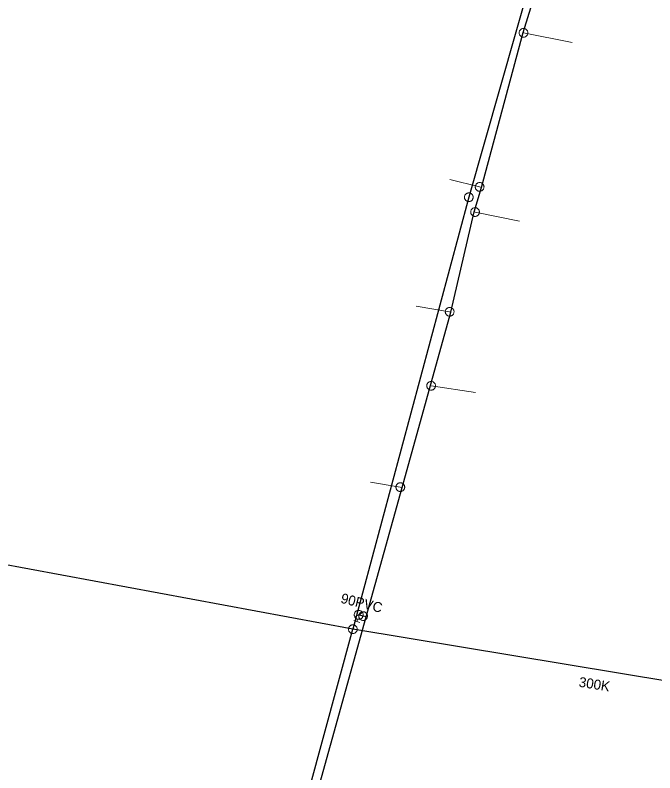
# Model space of a CAD drawing. Extents: x -741806 to -738704, y -1059275 to -1055387.
# Drawn here: x -740777.8 to -740713.6, y -1057880.2 to -1057804.2 of the extents above; entities that cross this region are included whole.
import ezdxf

# ---------------------------------------------------------------- set-up
doc = ezdxf.new("R2010")
doc.units = 0
doc.header["$LTSCALE"] = 0.4
for name, color, linetype, lineweight in [('2', 7, 'Continuous', 25), ('21', 7, 'Continuous', 13), ('3', 7, 'Continuous', 13), ('50', 7, 'Continuous', 13), ('51', 7, 'Continuous', 13), ('52', 7, 'Continuous', 25)]:
    doc.layers.add(name, color=color, linetype=linetype, lineweight=lineweight)
doc.layers.add('5', color=7, linetype='Continuous')
doc.layers.add('53', color=7, linetype='Continuous')

msp = doc.modelspace()

# ---------------------------------------------------------------- linework, layer by layer
at = {"layer": '2'}
for p in [(-740756.37, -1057911.35), (-740694.1, -1057874.1)]:
    msp.add_line(p, (-740743.93, -1057865.84), dxfattribs=at)
for points in [[(-740701.17, -1057709.36), (-740708.18, -1057736.82), (-740719.8, -1057778.56), (-740732.3, -1057822.51), (-740743.93, -1057865.84)], [(-740743.93, -1057865.84), (-740779.64, -1057859.22), (-740786.62, -1057815.629), (-740786.91, -1057814.78)]]:
    msp.add_lwpolyline(points, dxfattribs=at)
at = {"layer": '21'}
for points in [[(-740726.859, -1057805.99), (-740726.809, -1057806.01), (-740721.93, -1057806.994)], [(-740731.035, -1057821.527), (-740731.21, -1057821.47), (-740734.206, -1057820.739)], [(-740731.769, -1057823.959), (-740731.67, -1057823.99), (-740727.203, -1057824.889)], [(-740734.098, -1057834.034), (-740734.219, -1057834), (-740737.577, -1057833.448)], [(-740736.15, -1057841.402), (-740736.079, -1057841.419), (-740731.612, -1057842.093)], [(-740739, -1057851.635), (-740739.17, -1057851.59), (-740742.159, -1057851.084)]]:
    msp.add_lwpolyline(points, dxfattribs=at)
at = {"layer": '3'}
for points in [[(-740732.42, -1057822.931), (-740732.376, -1057822.94), (-740732.33, -1057822.946), (-740732.284, -1057822.946), (-740732.239, -1057822.943), (-740732.194, -1057822.934), (-740732.15, -1057822.92), (-740732.108, -1057822.902), (-740732.068, -1057822.88), (-740732.031, -1057822.853), (-740731.996, -1057822.823), (-740731.965, -1057822.79), (-740731.937, -1057822.753), (-740731.914, -1057822.714), (-740731.894, -1057822.673), (-740731.88, -1057822.629), (-740731.869, -1057822.584), (-740731.864, -1057822.539), (-740731.863, -1057822.493), (-740731.868, -1057822.447), (-740731.876, -1057822.402), (-740731.89, -1057822.359), (-740731.907, -1057822.317), (-740731.93, -1057822.277), (-740731.956, -1057822.239), (-740731.987, -1057822.204), (-740732.021, -1057822.174), (-740732.056, -1057822.146), (-740732.096, -1057822.122), (-740732.138, -1057822.103), (-740732.181, -1057822.089), (-740732.225, -1057822.078), (-740732.27, -1057822.073), (-740732.317, -1057822.072), (-740732.363, -1057822.077), (-740732.407, -1057822.085), (-740732.451, -1057822.098), (-740732.493, -1057822.117), (-740732.534, -1057822.139), (-740732.57, -1057822.165), (-740732.605, -1057822.195), (-740732.636, -1057822.229), (-740732.664, -1057822.265), (-740732.688, -1057822.304), (-740732.707, -1057822.346), (-740732.721, -1057822.39), (-740732.732, -1057822.434), (-740732.738, -1057822.48), (-740732.738, -1057822.525), (-740732.733, -1057822.571), (-740732.724, -1057822.616), (-740732.711, -1057822.66), (-740732.694, -1057822.702), (-740732.671, -1057822.742), (-740732.645, -1057822.779), (-740732.614, -1057822.814), (-740732.581, -1057822.845), (-740732.545, -1057822.872), (-740732.505, -1057822.896), (-740732.463, -1057822.915), (-740732.421, -1057822.93)], [(-740744.362, -1057865.767), (-740744.366, -1057865.812), (-740744.366, -1057865.858), (-740744.362, -1057865.904), (-740744.353, -1057865.948), (-740744.339, -1057865.992), (-740744.321, -1057866.035), (-740744.298, -1057866.074), (-740744.272, -1057866.112), (-740744.241, -1057866.145), (-740744.207, -1057866.176), (-740744.17, -1057866.204), (-740744.131, -1057866.227), (-740744.089, -1057866.245), (-740744.046, -1057866.261), (-740744.001, -1057866.27), (-740743.955, -1057866.276), (-740743.909, -1057866.275), (-740743.864, -1057866.271), (-740743.819, -1057866.262), (-740743.775, -1057866.248), (-740743.734, -1057866.229), (-740743.694, -1057866.207), (-740743.657, -1057866.18), (-740743.622, -1057866.15), (-740743.591, -1057866.116), (-740743.565, -1057866.079), (-740743.541, -1057866.04), (-740743.522, -1057865.998), (-740743.508, -1057865.955), (-740743.498, -1057865.909), (-740743.493, -1057865.865), (-740743.492, -1057865.819), (-740743.497, -1057865.773), (-740743.507, -1057865.728), (-740743.52, -1057865.685), (-740743.538, -1057865.642), (-740743.561, -1057865.603), (-740743.588, -1057865.565), (-740743.618, -1057865.532), (-740743.651, -1057865.501), (-740743.688, -1057865.474), (-740743.728, -1057865.45), (-740743.769, -1057865.431), (-740743.813, -1057865.416), (-740743.858, -1057865.407), (-740743.903, -1057865.401), (-740743.949, -1057865.401), (-740743.994, -1057865.406), (-740744.04, -1057865.415), (-740744.083, -1057865.429), (-740744.125, -1057865.448), (-740744.165, -1057865.469), (-740744.202, -1057865.497), (-740744.236, -1057865.527), (-740744.268, -1057865.561), (-740744.295, -1057865.598), (-740744.318, -1057865.637), (-740744.337, -1057865.679), (-740744.351, -1057865.722), (-740744.361, -1057865.766)]]:
    msp.add_lwpolyline(points, dxfattribs=at)
at = {"layer": '50'}
for p, q in [((-740743.348, -1057864.394), (-740742.956, -1057864.178)), ((-740743.836, -1057864.98), (-740743.541, -1057865.065)), ((-740743.348, -1057864.394), (-740743.737, -1057864.606)), ((-740743.471, -1057864.824), (-740743.541, -1057865.065)), ((-740743.245, -1057865.151), (-740743.541, -1057865.065))]:
    msp.add_line(p, q, dxfattribs=at)
msp.add_lwpolyline([(-740743.774, -1057864.267), (-740743.784, -1057864.315), (-740743.792, -1057864.361), (-740743.793, -1057864.408), (-740743.788, -1057864.454), (-740743.781, -1057864.498), (-740743.767, -1057864.545), (-740743.748, -1057864.587), (-740743.726, -1057864.629), (-740743.701, -1057864.668), (-740743.669, -1057864.702), (-740743.636, -1057864.735), (-740743.6, -1057864.765), (-740743.559, -1057864.787), (-740743.517, -1057864.808), (-740743.473, -1057864.823), (-740743.428, -1057864.833), (-740743.384, -1057864.841), (-740743.336, -1057864.841), (-740743.289, -1057864.837), (-740743.242, -1057864.829), (-740743.198, -1057864.815), (-740743.155, -1057864.798), (-740743.114, -1057864.775), (-740743.076, -1057864.75), (-740743.039, -1057864.719), (-740743.007, -1057864.685), (-740742.979, -1057864.649), (-740742.953, -1057864.608), (-740742.936, -1057864.565), (-740742.917, -1057864.523), (-740742.907, -1057864.476), (-740742.902, -1057864.43), (-740742.9, -1057864.385), (-740742.903, -1057864.337), (-740742.913, -1057864.291), (-740742.924, -1057864.246), (-740742.944, -1057864.204), (-740742.965, -1057864.162), (-740742.993, -1057864.122), (-740743.023, -1057864.089), (-740743.058, -1057864.055), (-740743.095, -1057864.028), (-740743.132, -1057864.003), (-740743.177, -1057863.981), (-740743.22, -1057863.966), (-740743.265, -1057863.956), (-740743.312, -1057863.951), (-740743.359, -1057863.949), (-740743.405, -1057863.952), (-740743.452, -1057863.961), (-740743.495, -1057863.974), (-740743.54, -1057863.992), (-740743.58, -1057864.014), (-740743.618, -1057864.039), (-740743.653, -1057864.072), (-740743.687, -1057864.104), (-740743.716, -1057864.141), (-740743.738, -1057864.182), (-740743.758, -1057864.224)], close=True, dxfattribs=at)
at = {"layer": '51'}
for points in [[(-740726.4, -1057806.165), (-740726.386, -1057806.122), (-740726.377, -1057806.078), (-740726.372, -1057806.032), (-740726.372, -1057805.987), (-740726.377, -1057805.941), (-740726.386, -1057805.895), (-740726.401, -1057805.852), (-740726.419, -1057805.81), (-740726.443, -1057805.771), (-740726.47, -1057805.734), (-740726.501, -1057805.7), (-740726.535, -1057805.669), (-740726.572, -1057805.642), (-740726.611, -1057805.62), (-740726.653, -1057805.601), (-740726.697, -1057805.587), (-740726.742, -1057805.578), (-740726.787, -1057805.573), (-740726.833, -1057805.574), (-740726.879, -1057805.579), (-740726.924, -1057805.589), (-740726.967, -1057805.602), (-740727.009, -1057805.622), (-740727.048, -1057805.644), (-740727.086, -1057805.672), (-740727.12, -1057805.702), (-740727.15, -1057805.736), (-740727.177, -1057805.774), (-740727.199, -1057805.813), (-740727.218, -1057805.855), (-740727.232, -1057805.898), (-740727.241, -1057805.943), (-740727.246, -1057805.989), (-740727.246, -1057806.034), (-740727.241, -1057806.08), (-740727.231, -1057806.125), (-740727.217, -1057806.168), (-740727.198, -1057806.211), (-740727.175, -1057806.25), (-740727.148, -1057806.286), (-740727.117, -1057806.321), (-740727.083, -1057806.352), (-740727.046, -1057806.378), (-740727.007, -1057806.401), (-740726.964, -1057806.419), (-740726.921, -1057806.434), (-740726.876, -1057806.442), (-740726.831, -1057806.448), (-740726.784, -1057806.447), (-740726.739, -1057806.442), (-740726.694, -1057806.432), (-740726.651, -1057806.419), (-740726.609, -1057806.399), (-740726.569, -1057806.377), (-740726.532, -1057806.349), (-740726.498, -1057806.318), (-740726.468, -1057806.285), (-740726.441, -1057806.247), (-740726.418, -1057806.207), (-740726.401, -1057806.166)], [(-740731.625, -1057821.333), (-740731.637, -1057821.376), (-740731.644, -1057821.421), (-740731.647, -1057821.468), (-740731.645, -1057821.513), (-740731.637, -1057821.558), (-740731.626, -1057821.603), (-740731.609, -1057821.645), (-740731.589, -1057821.687), (-740731.563, -1057821.724), (-740731.535, -1057821.76), (-740731.503, -1057821.793), (-740731.467, -1057821.822), (-740731.429, -1057821.847), (-740731.388, -1057821.868), (-740731.345, -1057821.884), (-740731.301, -1057821.897), (-740731.256, -1057821.904), (-740731.211, -1057821.906), (-740731.164, -1057821.904), (-740731.119, -1057821.896), (-740731.075, -1057821.884), (-740731.032, -1057821.869), (-740730.991, -1057821.848), (-740730.953, -1057821.823), (-740730.917, -1057821.794), (-740730.884, -1057821.762), (-740730.856, -1057821.727), (-740730.831, -1057821.688), (-740730.81, -1057821.647), (-740730.793, -1057821.604), (-740730.782, -1057821.561), (-740730.774, -1057821.516), (-740730.772, -1057821.469), (-740730.774, -1057821.424), (-740730.781, -1057821.379), (-740730.793, -1057821.334), (-740730.809, -1057821.292), (-740730.829, -1057821.25), (-740730.855, -1057821.213), (-740730.883, -1057821.177), (-740730.916, -1057821.144), (-740730.951, -1057821.115), (-740730.99, -1057821.091), (-740731.03, -1057821.069), (-740731.073, -1057821.053), (-740731.117, -1057821.04), (-740731.163, -1057821.034), (-740731.208, -1057821.031), (-740731.254, -1057821.033), (-740731.299, -1057821.041), (-740731.343, -1057821.053), (-740731.386, -1057821.068), (-740731.427, -1057821.089), (-740731.465, -1057821.114), (-740731.501, -1057821.143), (-740731.534, -1057821.175), (-740731.562, -1057821.21), (-740731.588, -1057821.249), (-740731.608, -1057821.29), (-740731.624, -1057821.332)], [(-740731.253, -1057824.121), (-740731.241, -1057824.077), (-740731.234, -1057824.032), (-740731.232, -1057823.985), (-740731.235, -1057823.941), (-740731.243, -1057823.895), (-740731.255, -1057823.851), (-740731.272, -1057823.808), (-740731.293, -1057823.767), (-740731.319, -1057823.73), (-740731.348, -1057823.695), (-740731.381, -1057823.662), (-740731.417, -1057823.633), (-740731.455, -1057823.609), (-740731.496, -1057823.589), (-740731.539, -1057823.573), (-740731.584, -1057823.561), (-740731.629, -1057823.554), (-740731.674, -1057823.553), (-740731.72, -1057823.556), (-740731.766, -1057823.564), (-740731.809, -1057823.576), (-740731.852, -1057823.592), (-740731.893, -1057823.614), (-740731.931, -1057823.639), (-740731.966, -1057823.669), (-740731.998, -1057823.702), (-740732.026, -1057823.737), (-740732.051, -1057823.776), (-740732.071, -1057823.817), (-740732.088, -1057823.86), (-740732.099, -1057823.904), (-740732.105, -1057823.949), (-740732.107, -1057823.995), (-740732.105, -1057824.04), (-740732.097, -1057824.086), (-740732.085, -1057824.13), (-740732.067, -1057824.172), (-740732.047, -1057824.214), (-740732.021, -1057824.251), (-740731.992, -1057824.286), (-740731.959, -1057824.319), (-740731.923, -1057824.348), (-740731.884, -1057824.371), (-740731.844, -1057824.392), (-740731.801, -1057824.408), (-740731.756, -1057824.42), (-740731.711, -1057824.426), (-740731.665, -1057824.428), (-740731.619, -1057824.425), (-740731.574, -1057824.417), (-740731.53, -1057824.405), (-740731.487, -1057824.389), (-740731.447, -1057824.367), (-740731.409, -1057824.342), (-740731.373, -1057824.312), (-740731.341, -1057824.279), (-740731.313, -1057824.244), (-740731.288, -1057824.205), (-740731.268, -1057824.164), (-740731.253, -1057824.122)], [(-740734.12, -1057833.574), (-740734.164, -1057833.566), (-740734.209, -1057833.562), (-740734.256, -1057833.564), (-740734.3, -1057833.57), (-740734.345, -1057833.581), (-740734.389, -1057833.597), (-740734.429, -1057833.617), (-740734.469, -1057833.641), (-740734.504, -1057833.67), (-740734.537, -1057833.701), (-740734.567, -1057833.736), (-740734.593, -1057833.774), (-740734.615, -1057833.815), (-740734.631, -1057833.857), (-740734.644, -1057833.901), (-740734.652, -1057833.946), (-740734.656, -1057833.992), (-740734.654, -1057834.037), (-740734.647, -1057834.083), (-740734.636, -1057834.128), (-740734.62, -1057834.17), (-740734.601, -1057834.212), (-740734.576, -1057834.25), (-740734.548, -1057834.287), (-740734.516, -1057834.32), (-740734.481, -1057834.349), (-740734.443, -1057834.375), (-740734.402, -1057834.396), (-740734.36, -1057834.413), (-740734.316, -1057834.427), (-740734.271, -1057834.434), (-740734.226, -1057834.437), (-740734.179, -1057834.436), (-740734.135, -1057834.429), (-740734.09, -1057834.418), (-740734.046, -1057834.403), (-740734.006, -1057834.382), (-740733.966, -1057834.359), (-740733.931, -1057834.33), (-740733.898, -1057834.298), (-740733.868, -1057834.263), (-740733.842, -1057834.225), (-740733.822, -1057834.185), (-740733.804, -1057834.143), (-740733.791, -1057834.098), (-740733.783, -1057834.053), (-740733.781, -1057834.007), (-740733.781, -1057833.962), (-740733.788, -1057833.916), (-740733.799, -1057833.872), (-740733.815, -1057833.829), (-740733.834, -1057833.788), (-740733.859, -1057833.749), (-740733.887, -1057833.713), (-740733.919, -1057833.68), (-740733.954, -1057833.65), (-740733.992, -1057833.625), (-740734.033, -1057833.603), (-740734.075, -1057833.586), (-740734.119, -1057833.574)], [(-740735.961, -1057840.998), (-740736.005, -1057840.988), (-740736.05, -1057840.982), (-740736.096, -1057840.982), (-740736.141, -1057840.986), (-740736.186, -1057840.995), (-740736.231, -1057841.009), (-740736.272, -1057841.027), (-740736.313, -1057841.049), (-740736.349, -1057841.076), (-740736.383, -1057841.106), (-740736.415, -1057841.14), (-740736.443, -1057841.177), (-740736.466, -1057841.216), (-740736.485, -1057841.258), (-740736.499, -1057841.301), (-740736.509, -1057841.346), (-740736.515, -1057841.391), (-740736.515, -1057841.437), (-740736.51, -1057841.483), (-740736.501, -1057841.528), (-740736.487, -1057841.572), (-740736.47, -1057841.614), (-740736.446, -1057841.653), (-740736.421, -1057841.691), (-740736.39, -1057841.725), (-740736.356, -1057841.756), (-740736.32, -1057841.783), (-740736.28, -1057841.807), (-740736.238, -1057841.826), (-740736.195, -1057841.841), (-740736.15, -1057841.85), (-740736.105, -1057841.855), (-740736.059, -1057841.856), (-740736.014, -1057841.852), (-740735.969, -1057841.842), (-740735.924, -1057841.829), (-740735.883, -1057841.81), (-740735.843, -1057841.788), (-740735.806, -1057841.761), (-740735.772, -1057841.731), (-740735.74, -1057841.697), (-740735.713, -1057841.661), (-740735.69, -1057841.621), (-740735.67, -1057841.58), (-740735.656, -1057841.536), (-740735.646, -1057841.491), (-740735.641, -1057841.446), (-740735.64, -1057841.4), (-740735.645, -1057841.354), (-740735.654, -1057841.309), (-740735.668, -1057841.266), (-740735.685, -1057841.224), (-740735.709, -1057841.184), (-740735.735, -1057841.147), (-740735.765, -1057841.112), (-740735.799, -1057841.081), (-740735.835, -1057841.054), (-740735.876, -1057841.031), (-740735.917, -1057841.012), (-740735.96, -1057840.998)], [(-740739.592, -1057851.477), (-740739.601, -1057851.521), (-740739.606, -1057851.566), (-740739.606, -1057851.613), (-740739.601, -1057851.658), (-740739.592, -1057851.703), (-740739.577, -1057851.747), (-740739.558, -1057851.788), (-740739.536, -1057851.828), (-740739.508, -1057851.864), (-740739.478, -1057851.898), (-740739.444, -1057851.929), (-740739.406, -1057851.957), (-740739.367, -1057851.979), (-740739.325, -1057851.998), (-740739.281, -1057852.011), (-740739.236, -1057852.021), (-740739.191, -1057852.026), (-740739.145, -1057852.026), (-740739.099, -1057852.02), (-740739.054, -1057852.01), (-740739.011, -1057851.996), (-740738.969, -1057851.978), (-740738.93, -1057851.954), (-740738.893, -1057851.928), (-740738.859, -1057851.897), (-740738.828, -1057851.862), (-740738.802, -1057851.826), (-740738.779, -1057851.786), (-740738.76, -1057851.744), (-740738.746, -1057851.7), (-740738.737, -1057851.656), (-740738.732, -1057851.611), (-740738.732, -1057851.564), (-740738.737, -1057851.519), (-740738.747, -1057851.474), (-740738.761, -1057851.43), (-740738.78, -1057851.389), (-740738.803, -1057851.349), (-740738.83, -1057851.313), (-740738.861, -1057851.279), (-740738.895, -1057851.248), (-740738.932, -1057851.22), (-740738.972, -1057851.199), (-740739.013, -1057851.179), (-740739.057, -1057851.166), (-740739.102, -1057851.156), (-740739.148, -1057851.152), (-740739.193, -1057851.151), (-740739.239, -1057851.157), (-740739.284, -1057851.167), (-740739.327, -1057851.181), (-740739.369, -1057851.199), (-740739.409, -1057851.223), (-740739.446, -1057851.249), (-740739.48, -1057851.28), (-740739.511, -1057851.315), (-740739.537, -1057851.351), (-740739.56, -1057851.392), (-740739.578, -1057851.433), (-740739.592, -1057851.476)], [(-740743.328, -1057864.449), (-740743.334, -1057864.494), (-740743.336, -1057864.539), (-740743.332, -1057864.586), (-740743.324, -1057864.63), (-740743.311, -1057864.674), (-740743.293, -1057864.717), (-740743.271, -1057864.757), (-740743.246, -1057864.795), (-740743.215, -1057864.829), (-740743.183, -1057864.861), (-740743.146, -1057864.889), (-740743.107, -1057864.913), (-740743.066, -1057864.933), (-740743.023, -1057864.948), (-740742.978, -1057864.959), (-740742.932, -1057864.965), (-740742.887, -1057864.966), (-740742.842, -1057864.963), (-740742.796, -1057864.954), (-740742.752, -1057864.941), (-740742.71, -1057864.923), (-740742.67, -1057864.902), (-740742.632, -1057864.875), (-740742.597, -1057864.846), (-740742.566, -1057864.812), (-740742.537, -1057864.776), (-740742.514, -1057864.738), (-740742.494, -1057864.696), (-740742.479, -1057864.653), (-740742.468, -1057864.608), (-740742.462, -1057864.563), (-740742.461, -1057864.518), (-740742.465, -1057864.471), (-740742.473, -1057864.427), (-740742.486, -1057864.383), (-740742.503, -1057864.34), (-740742.525, -1057864.3), (-740742.551, -1057864.262), (-740742.581, -1057864.228), (-740742.614, -1057864.196), (-740742.65, -1057864.168), (-740742.69, -1057864.144), (-740742.731, -1057864.125), (-740742.774, -1057864.109), (-740742.819, -1057864.098), (-740742.864, -1057864.092), (-740742.91, -1057864.092), (-740742.955, -1057864.094), (-740743, -1057864.103), (-740743.045, -1057864.116), (-740743.087, -1057864.134), (-740743.127, -1057864.155), (-740743.165, -1057864.182), (-740743.199, -1057864.211), (-740743.231, -1057864.245), (-740743.259, -1057864.281), (-740743.283, -1057864.319), (-740743.303, -1057864.361), (-740743.318, -1057864.404), (-740743.328, -1057864.448)]]:
    msp.add_lwpolyline(points, dxfattribs=at)
at = {"layer": '52'}
for points in [[(-740759.671, -1057928.335), (-740755.899, -1057913.818), (-740754.51, -1057906.588), (-740749.763, -1057890.341), (-740742.598, -1057864.585), (-740739, -1057851.635), (-740734.098, -1057834.034), (-740731.769, -1057823.959), (-740731.035, -1057821.527), (-740726.859, -1057805.99), (-740724.506, -1057798.436), (-740717.215, -1057772.777), (-740714.807, -1057763.593), (-740714.546, -1057762.394), (-740708.688, -1057741.976), (-740702.958, -1057721.108), (-740699.87, -1057708.35), (-740697.699, -1057698.53), (-740697.223, -1057697.027), (-740691.452, -1057683.465), (-740676.844, -1057679.298), (-740642.039, -1057681.06)], [(-740742.598, -1057864.585), (-740742.899, -1057864.53), (-740743.35, -1057864.399)]]:
    msp.add_lwpolyline(points, dxfattribs=at)

# ---------------------------------------------------------------- texts
at = {"layer": '5'}
msp.add_text('300K', height=1, rotation=351, dxfattribs=at).set_placement((-740721.311, -1057871.601))
at = {"layer": '53'}
msp.add_text('90PVC ', height=1, rotation=346, dxfattribs=at).set_placement((-740745.223, -1057863.178))

doc.saveas('drawing.dxf')
